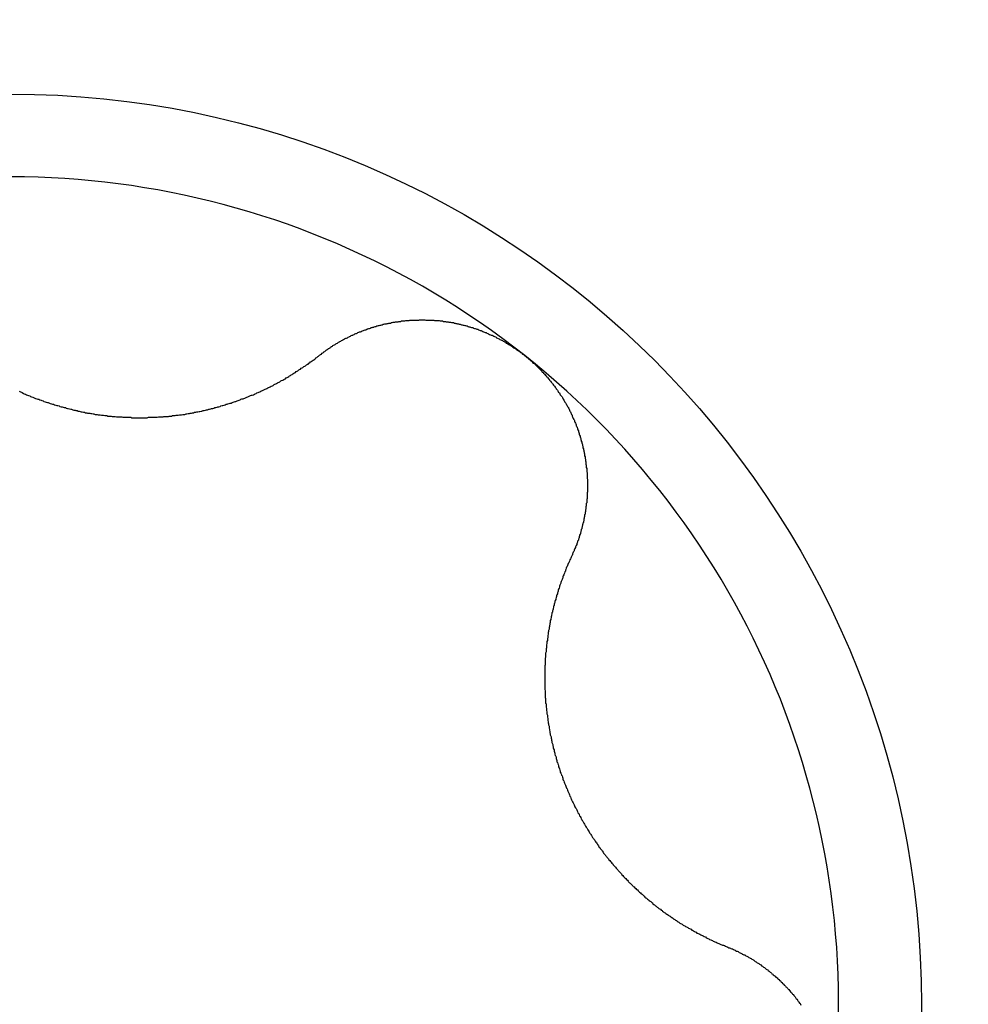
# Model space of a CAD drawing. Extents: x 1107 to 4046, y 937 to 3355.
# Tile 826 of 861: x 3017.82 to 3020.09, y 2226.71 to 2229.06. Entities that reach past the tile are written whole.
import ezdxf

# ---------------------------------------------------------------- set-up
doc = ezdxf.new("R2010")
doc.units = 0
doc.layers.add('KF_VIDA_L___C_LEFT', color=7, linetype='CONTINUOUS')

# ---------------------------------------------------------------- blocks, each defined once
blk = doc.blocks.new('KF_VIDA_L___C_LEFT')
at = {"layer": 'KF_VIDA_L___C_LEFT'}
for points in [[(128.52, 538.963, 0), (128.523, 538.962, 0), (128.525, 538.961, 0), (128.527, 538.96, 0), (128.53, 538.958, 0), (128.532, 538.957, 0), (128.535, 538.956, 0), (128.537, 538.955, 0), (128.54, 538.954, 0), (128.542, 538.953, 0), (128.545, 538.952, 0), (128.547, 538.951, 0), (128.549, 538.95, 0), (128.552, 538.949, 0), (128.554, 538.948, 0), (128.557, 538.947, 0), (128.559, 538.946, 0), (128.562, 538.945, 0), (128.564, 538.944, 0), (128.567, 538.944, 0), (128.569, 538.943, 0), (128.572, 538.942, 0), (128.574, 538.941, 0), (128.577, 538.94, 0), (128.579, 538.939, 0), (128.582, 538.938, 0), (128.584, 538.937, 0), (128.587, 538.936, 0), (128.589, 538.936, 0), (128.592, 538.935, 0), (128.594, 538.934, 0), (128.597, 538.933, 0), (128.599, 538.932, 0), (128.602, 538.932, 0), (128.604, 538.931, 0), (128.607, 538.93, 0), (128.61, 538.929, 0), (128.612, 538.929, 0), (128.615, 538.928, 0), (128.617, 538.927, 0), (128.62, 538.926, 0), (128.622, 538.926, 0), (128.625, 538.925, 0), (128.627, 538.924, 0), (128.63, 538.924, 0), (128.632, 538.923, 0), (128.635, 538.922, 0), (128.637, 538.922, 0), (128.64, 538.921, 0), (128.643, 538.92, 0), (128.645, 538.92, 0), (128.648, 538.919, 0), (128.65, 538.918, 0), (128.653, 538.918, 0), (128.655, 538.917, 0), (128.658, 538.917, 0), (128.66, 538.916, 0), (128.663, 538.916, 0), (128.665, 538.915, 0), (128.668, 538.914, 0), (128.67, 538.914, 0), (128.673, 538.913, 0), (128.676, 538.913, 0), (128.678, 538.912, 0), (128.681, 538.912, 0), (128.683, 538.911, 0), (128.686, 538.911, 0), (128.688, 538.911, 0), (128.691, 538.91, 0), (128.693, 538.91, 0), (128.696, 538.909, 0), (128.698, 538.909, 0), (128.701, 538.908, 0), (128.703, 538.908, 0), (128.706, 538.908, 0), (128.708, 538.907, 0), (128.711, 538.907, 0), (128.713, 538.907, 0), (128.716, 538.906, 0), (128.719, 538.906, 0), (128.721, 538.906, 0), (128.724, 538.905, 0), (128.726, 538.905, 0), (128.729, 538.905, 0), (128.731, 538.904, 0), (128.734, 538.904, 0), (128.736, 538.904, 0), (128.739, 538.904, 0), (128.742, 538.903, 0), (128.744, 538.903, 0), (128.747, 538.903, 0), (128.749, 538.903, 0), (128.752, 538.902, 0), (128.754, 538.902, 0), (128.757, 538.902, 0), (128.76, 538.902, 0), (128.762, 538.902, 0), (128.765, 538.902, 0), (128.767, 538.901, 0), (128.77, 538.901, 0), (128.773, 538.901, 0), (128.775, 538.901, 0), (128.778, 538.901, 0), (128.781, 538.901, 0), (128.783, 538.901, 0), (128.786, 538.901, 0), (128.788, 538.9, 0), (128.791, 538.9, 0), (128.794, 538.9, 0), (128.796, 538.9, 0), (128.799, 538.9, 0), (128.802, 538.9, 0), (128.804, 538.9, 0), (128.807, 538.9, 0), (128.81, 538.9, 0), (128.812, 538.9, 0), (128.815, 538.9, 0), (128.818, 538.9, 0), (128.82, 538.9, 0), (128.823, 538.9, 0), (128.825, 538.9, 0), (128.828, 538.901, 0), (128.831, 538.901, 0), (128.833, 538.901, 0), (128.836, 538.901, 0), (128.839, 538.901, 0), (128.841, 538.901, 0), (128.844, 538.901, 0), (128.847, 538.901, 0), (128.849, 538.901, 0), (128.852, 538.902, 0), (128.855, 538.902, 0), (128.857, 538.902, 0), (128.86, 538.902, 0), (128.863, 538.902, 0), (128.865, 538.903, 0), (128.868, 538.903, 0), (128.871, 538.903, 0), (128.873, 538.903, 0), (128.876, 538.903, 0), (128.878, 538.904, 0), (128.881, 538.904, 0), (128.884, 538.904, 0), (128.886, 538.905, 0), (128.889, 538.905, 0), (128.892, 538.905, 0), (128.894, 538.906, 0), (128.897, 538.906, 0), (128.899, 538.906, 0), (128.902, 538.907, 0), (128.905, 538.907, 0), (128.907, 538.907, 0), (128.91, 538.908, 0), (128.913, 538.908, 0), (128.915, 538.908, 0), (128.918, 538.909, 0), (128.92, 538.909, 0), (128.923, 538.91, 0), (128.926, 538.91, 0), (128.928, 538.911, 0), (128.931, 538.911, 0), (128.933, 538.912, 0), (128.936, 538.912, 0), (128.938, 538.913, 0), (128.941, 538.913, 0), (128.944, 538.914, 0), (128.946, 538.914, 0), (128.949, 538.915, 0), (128.951, 538.915, 0), (128.954, 538.916, 0), (128.956, 538.916, 0), (128.959, 538.917, 0), (128.961, 538.917, 0), (128.964, 538.918, 0), (128.967, 538.919, 0), (128.969, 538.919, 0), (128.972, 538.92, 0), (128.974, 538.92, 0), (128.977, 538.921, 0), (128.979, 538.922, 0), (128.982, 538.922, 0), (128.984, 538.923, 0), (128.987, 538.924, 0), (128.989, 538.924, 0), (128.992, 538.925, 0), (128.994, 538.926, 0), (128.996, 538.926, 0), (128.999, 538.927, 0), (129.001, 538.928, 0), (129.004, 538.929, 0), (129.006, 538.929, 0), (129.009, 538.93, 0), (129.011, 538.931, 0), (129.014, 538.932, 0), (129.016, 538.932, 0), (129.018, 538.933, 0), (129.021, 538.934, 0), (129.023, 538.935, 0), (129.026, 538.935, 0), (129.028, 538.936, 0), (129.03, 538.937, 0), (129.033, 538.938, 0), (129.035, 538.939, 0), (129.037, 538.939, 0), (129.04, 538.94, 0), (129.042, 538.941, 0), (129.045, 538.942, 0), (129.047, 538.943, 0), (129.049, 538.944, 0), (129.051, 538.945, 0), (129.054, 538.945, 0), (129.056, 538.946, 0), (129.058, 538.947, 0), (129.061, 538.948, 0), (129.063, 538.949, 0), (129.065, 538.95, 0), (129.067, 538.951, 0), (129.07, 538.952, 0), (129.072, 538.953, 0), (129.074, 538.954, 0), (129.076, 538.954, 0), (129.079, 538.955, 0), (129.081, 538.956, 0), (129.083, 538.957, 0), (129.085, 538.958, 0), (129.087, 538.959, 0), (129.09, 538.96, 0), (129.092, 538.961, 0), (129.094, 538.962, 0), (129.096, 538.963, 0), (129.098, 538.964, 0), (129.1, 538.965, 0), (129.102, 538.966, 0), (129.105, 538.967, 0), (129.107, 538.968, 0), (129.109, 538.969, 0), (129.111, 538.97, 0), (129.113, 538.971, 0), (129.115, 538.972, 0), (129.117, 538.973, 0), (129.119, 538.974, 0), (129.121, 538.975, 0), (129.124, 538.976, 0), (129.126, 538.977, 0), (129.128, 538.979, 0), (129.13, 538.98, 0), (129.132, 538.981, 0), (129.134, 538.982, 0), (129.136, 538.983, 0), (129.138, 538.984, 0), (129.14, 538.985, 0), (129.142, 538.986, 0), (129.144, 538.988, 0), (129.146, 538.989, 0), (129.149, 538.99, 0), (129.151, 538.991, 0), (129.153, 538.992, 0), (129.155, 538.993, 0), (129.157, 538.995, 0), (129.159, 538.996, 0), (129.161, 538.997, 0), (129.163, 538.998, 0), (129.165, 539, 0), (129.167, 539.001, 0), (129.169, 539.002, 0), (129.171, 539.003, 0), (129.173, 539.005, 0), (129.175, 539.006, 0), (129.177, 539.007, 0), (129.179, 539.008, 0), (129.181, 539.01, 0), (129.183, 539.011, 0), (129.185, 539.012, 0), (129.187, 539.014, 0), (129.189, 539.015, 0), (129.191, 539.016, 0), (129.193, 539.018, 0), (129.195, 539.019, 0), (129.197, 539.02, 0), (129.199, 539.022, 0), (129.201, 539.023, 0), (129.203, 539.024, 0), (129.205, 539.026, 0), (129.207, 539.027, 0), (129.209, 539.028, 0), (129.211, 539.03, 0), (129.213, 539.031, 0), (129.215, 539.033, 0), (129.217, 539.034, 0), (129.219, 539.036, 0), (129.221, 539.037, 0), (129.223, 539.038, 0), (129.225, 539.04, 0), (129.227, 539.041, 0), (129.228, 539.043, 0), (129.23, 539.044, 0), (129.232, 539.046, 0), (129.234, 539.047, 0), (129.236, 539.049, 0)], [(129.236, 539.049, 0), (129.238, 539.05, 0), (129.239, 539.051, 0), (129.241, 539.052, 0), (129.242, 539.054, 0), (129.244, 539.055, 0), (129.246, 539.056, 0), (129.247, 539.057, 0), (129.249, 539.058, 0), (129.25, 539.059, 0), (129.252, 539.061, 0), (129.254, 539.062, 0), (129.255, 539.063, 0), (129.257, 539.064, 0), (129.258, 539.065, 0), (129.26, 539.066, 0), (129.262, 539.067, 0), (129.263, 539.068, 0), (129.265, 539.07, 0), (129.267, 539.071, 0), (129.268, 539.072, 0), (129.27, 539.073, 0), (129.272, 539.074, 0), (129.274, 539.075, 0), (129.275, 539.076, 0), (129.277, 539.077, 0), (129.279, 539.078, 0), (129.28, 539.079, 0), (129.282, 539.08, 0), (129.284, 539.081, 0), (129.285, 539.082, 0), (129.287, 539.083, 0), (129.289, 539.084, 0), (129.291, 539.085, 0), (129.292, 539.086, 0), (129.294, 539.087, 0), (129.296, 539.088, 0), (129.298, 539.089, 0), (129.299, 539.09, 0), (129.301, 539.09, 0), (129.303, 539.091, 0), (129.305, 539.092, 0), (129.307, 539.093, 0), (129.308, 539.094, 0), (129.31, 539.095, 0), (129.312, 539.096, 0), (129.314, 539.097, 0), (129.316, 539.097, 0), (129.317, 539.098, 0), (129.319, 539.099, 0), (129.321, 539.1, 0), (129.323, 539.101, 0), (129.325, 539.101, 0), (129.326, 539.102, 0), (129.328, 539.103, 0), (129.33, 539.104, 0), (129.332, 539.105, 0), (129.334, 539.105, 0), (129.336, 539.106, 0), (129.338, 539.107, 0), (129.339, 539.107, 0), (129.341, 539.108, 0), (129.343, 539.109, 0), (129.345, 539.11, 0), (129.347, 539.11, 0), (129.349, 539.111, 0), (129.351, 539.112, 0), (129.352, 539.112, 0), (129.354, 539.113, 0), (129.356, 539.113, 0), (129.358, 539.114, 0), (129.36, 539.115, 0), (129.362, 539.115, 0), (129.364, 539.116, 0), (129.366, 539.116, 0), (129.367, 539.117, 0), (129.369, 539.118, 0), (129.371, 539.118, 0), (129.373, 539.119, 0), (129.375, 539.119, 0), (129.377, 539.12, 0), (129.379, 539.12, 0), (129.381, 539.121, 0), (129.383, 539.121, 0), (129.385, 539.122, 0), (129.386, 539.122, 0), (129.388, 539.123, 0), (129.39, 539.123, 0), (129.392, 539.124, 0), (129.394, 539.124, 0), (129.396, 539.124, 0), (129.398, 539.125, 0), (129.4, 539.125, 0), (129.402, 539.126, 0), (129.404, 539.126, 0), (129.406, 539.126, 0), (129.408, 539.127, 0), (129.41, 539.127, 0), (129.412, 539.128, 0), (129.414, 539.128, 0), (129.416, 539.128, 0), (129.418, 539.129, 0), (129.42, 539.129, 0), (129.422, 539.129, 0), (129.424, 539.129, 0), (129.426, 539.13, 0), (129.428, 539.13, 0), (129.43, 539.13, 0), (129.432, 539.131, 0), (129.434, 539.131, 0), (129.436, 539.131, 0), (129.438, 539.131, 0), (129.44, 539.131, 0), (129.442, 539.132, 0), (129.444, 539.132, 0), (129.446, 539.132, 0), (129.448, 539.132, 0), (129.45, 539.132, 0), (129.452, 539.133, 0), (129.454, 539.133, 0), (129.456, 539.133, 0), (129.459, 539.133, 0), (129.461, 539.133, 0), (129.463, 539.133, 0), (129.465, 539.133, 0), (129.467, 539.133, 0), (129.469, 539.133, 0), (129.471, 539.133, 0), (129.473, 539.133, 0), (129.475, 539.134, 0), (129.477, 539.134, 0), (129.479, 539.134, 0), (129.482, 539.134, 0), (129.484, 539.134, 0), (129.486, 539.134, 0), (129.488, 539.134, 0), (129.49, 539.133, 0), (129.492, 539.133, 0), (129.494, 539.133, 0), (129.496, 539.133, 0), (129.498, 539.133, 0), (129.501, 539.133, 0), (129.503, 539.133, 0), (129.505, 539.133, 0), (129.507, 539.133, 0), (129.509, 539.133, 0), (129.511, 539.132, 0), (129.513, 539.132, 0), (129.515, 539.132, 0), (129.517, 539.132, 0), (129.52, 539.132, 0), (129.522, 539.132, 0), (129.524, 539.131, 0), (129.526, 539.131, 0), (129.528, 539.131, 0), (129.53, 539.131, 0), (129.532, 539.13, 0), (129.534, 539.13, 0), (129.537, 539.13, 0), (129.539, 539.129, 0), (129.541, 539.129, 0), (129.543, 539.129, 0), (129.545, 539.128, 0), (129.547, 539.128, 0), (129.549, 539.128, 0), (129.551, 539.127, 0), (129.553, 539.127, 0), (129.556, 539.127, 0), (129.558, 539.126, 0), (129.56, 539.126, 0), (129.562, 539.125, 0), (129.564, 539.125, 0), (129.566, 539.124, 0), (129.568, 539.124, 0), (129.57, 539.123, 0), (129.572, 539.123, 0), (129.575, 539.122, 0), (129.577, 539.122, 0), (129.579, 539.121, 0), (129.581, 539.121, 0), (129.583, 539.12, 0), (129.585, 539.12, 0), (129.587, 539.119, 0), (129.589, 539.119, 0), (129.591, 539.118, 0), (129.593, 539.117, 0), (129.595, 539.117, 0), (129.597, 539.116, 0), (129.599, 539.115, 0), (129.602, 539.115, 0), (129.604, 539.114, 0), (129.606, 539.113, 0), (129.608, 539.113, 0), (129.61, 539.112, 0), (129.612, 539.111, 0), (129.614, 539.111, 0), (129.616, 539.11, 0), (129.618, 539.109, 0), (129.62, 539.108, 0), (129.622, 539.108, 0), (129.624, 539.107, 0), (129.626, 539.106, 0), (129.628, 539.105, 0), (129.63, 539.104, 0), (129.632, 539.103, 0), (129.634, 539.103, 0), (129.636, 539.102, 0), (129.638, 539.101, 0), (129.64, 539.1, 0), (129.642, 539.099, 0), (129.644, 539.098, 0), (129.646, 539.097, 0), (129.648, 539.097, 0), (129.65, 539.096, 0), (129.652, 539.095, 0), (129.654, 539.094, 0), (129.656, 539.093, 0), (129.658, 539.092, 0), (129.659, 539.091, 0), (129.661, 539.09, 0), (129.663, 539.089, 0), (129.665, 539.088, 0), (129.667, 539.087, 0), (129.669, 539.086, 0), (129.671, 539.085, 0), (129.673, 539.084, 0), (129.675, 539.083, 0), (129.677, 539.082, 0), (129.678, 539.081, 0), (129.68, 539.08, 0), (129.682, 539.078, 0), (129.684, 539.077, 0), (129.686, 539.076, 0), (129.688, 539.075, 0), (129.689, 539.074, 0), (129.691, 539.073, 0), (129.693, 539.072, 0), (129.695, 539.071, 0), (129.697, 539.069, 0), (129.698, 539.068, 0), (129.7, 539.067, 0), (129.702, 539.066, 0), (129.704, 539.065, 0), (129.706, 539.063, 0), (129.707, 539.062, 0), (129.709, 539.061, 0), (129.711, 539.06, 0), (129.713, 539.059, 0), (129.714, 539.057, 0), (129.716, 539.056, 0), (129.718, 539.055, 0), (129.719, 539.054, 0), (129.721, 539.052, 0), (129.723, 539.051, 0), (129.724, 539.05, 0), (129.726, 539.048, 0)], [(129.726, 539.048, 0), (129.728, 539.047, 0), (129.729, 539.046, 0), (129.731, 539.044, 0), (129.733, 539.043, 0), (129.734, 539.042, 0), (129.736, 539.04, 0), (129.737, 539.039, 0), (129.739, 539.038, 0), (129.741, 539.036, 0), (129.742, 539.035, 0), (129.744, 539.033, 0), (129.745, 539.032, 0), (129.747, 539.03, 0), (129.749, 539.029, 0), (129.75, 539.028, 0), (129.752, 539.026, 0), (129.753, 539.025, 0), (129.755, 539.023, 0), (129.756, 539.022, 0), (129.758, 539.02, 0), (129.759, 539.019, 0), (129.761, 539.017, 0), (129.762, 539.016, 0), (129.764, 539.014, 0), (129.765, 539.013, 0), (129.767, 539.011, 0), (129.768, 539.009, 0), (129.77, 539.008, 0), (129.771, 539.006, 0), (129.773, 539.005, 0), (129.774, 539.003, 0), (129.776, 539.001, 0), (129.777, 539, 0), (129.778, 538.998, 0), (129.78, 538.997, 0), (129.781, 538.995, 0), (129.783, 538.993, 0), (129.784, 538.992, 0), (129.785, 538.99, 0), (129.787, 538.988, 0), (129.788, 538.987, 0), (129.789, 538.985, 0), (129.791, 538.983, 0), (129.792, 538.982, 0), (129.793, 538.98, 0), (129.795, 538.978, 0), (129.796, 538.976, 0), (129.797, 538.975, 0), (129.799, 538.973, 0), (129.8, 538.971, 0), (129.801, 538.969, 0), (129.802, 538.968, 0), (129.804, 538.966, 0), (129.805, 538.964, 0), (129.806, 538.962, 0), (129.807, 538.961, 0), (129.809, 538.959, 0), (129.81, 538.957, 0), (129.811, 538.955, 0), (129.812, 538.953, 0), (129.813, 538.952, 0), (129.815, 538.95, 0), (129.816, 538.948, 0), (129.817, 538.946, 0), (129.818, 538.944, 0), (129.819, 538.942, 0), (129.82, 538.941, 0), (129.821, 538.939, 0), (129.822, 538.937, 0), (129.824, 538.935, 0), (129.825, 538.933, 0), (129.826, 538.931, 0), (129.827, 538.929, 0), (129.828, 538.927, 0), (129.829, 538.926, 0), (129.83, 538.924, 0), (129.831, 538.922, 0), (129.832, 538.92, 0), (129.833, 538.918, 0), (129.834, 538.916, 0), (129.835, 538.914, 0), (129.836, 538.912, 0), (129.837, 538.91, 0), (129.838, 538.908, 0), (129.839, 538.906, 0), (129.839, 538.904, 0), (129.84, 538.902, 0), (129.841, 538.9, 0), (129.842, 538.898, 0), (129.843, 538.896, 0), (129.844, 538.895, 0), (129.845, 538.893, 0), (129.845, 538.891, 0), (129.846, 538.889, 0), (129.847, 538.887, 0), (129.848, 538.885, 0), (129.849, 538.883, 0), (129.849, 538.881, 0), (129.85, 538.879, 0), (129.851, 538.877, 0), (129.852, 538.875, 0), (129.852, 538.873, 0), (129.853, 538.871, 0), (129.854, 538.869, 0), (129.854, 538.867, 0), (129.855, 538.865, 0), (129.856, 538.862, 0), (129.856, 538.86, 0), (129.857, 538.858, 0), (129.858, 538.856, 0), (129.858, 538.854, 0), (129.859, 538.852, 0), (129.86, 538.85, 0), (129.86, 538.848, 0), (129.861, 538.846, 0), (129.861, 538.844, 0), (129.862, 538.842, 0), (129.862, 538.84, 0), (129.863, 538.838, 0), (129.864, 538.836, 0), (129.864, 538.834, 0), (129.865, 538.832, 0), (129.865, 538.83, 0), (129.865, 538.828, 0), (129.866, 538.826, 0), (129.866, 538.824, 0), (129.867, 538.822, 0), (129.867, 538.82, 0), (129.868, 538.818, 0), (129.868, 538.816, 0), (129.869, 538.814, 0), (129.869, 538.811, 0), (129.869, 538.809, 0), (129.87, 538.807, 0), (129.87, 538.805, 0), (129.87, 538.803, 0), (129.871, 538.801, 0), (129.871, 538.799, 0), (129.871, 538.797, 0), (129.872, 538.795, 0), (129.872, 538.793, 0), (129.872, 538.791, 0), (129.872, 538.789, 0), (129.873, 538.787, 0), (129.873, 538.785, 0), (129.873, 538.783, 0), (129.873, 538.781, 0), (129.874, 538.779, 0), (129.874, 538.777, 0), (129.874, 538.775, 0), (129.874, 538.773, 0), (129.874, 538.771, 0), (129.875, 538.769, 0), (129.875, 538.767, 0), (129.875, 538.765, 0), (129.875, 538.763, 0), (129.875, 538.761, 0), (129.875, 538.759, 0), (129.875, 538.757, 0), (129.875, 538.755, 0), (129.876, 538.753, 0), (129.876, 538.751, 0), (129.876, 538.749, 0), (129.876, 538.747, 0), (129.876, 538.745, 0), (129.876, 538.743, 0), (129.876, 538.741, 0), (129.876, 538.739, 0), (129.876, 538.737, 0), (129.876, 538.735, 0), (129.876, 538.733, 0), (129.876, 538.731, 0), (129.876, 538.729, 0), (129.876, 538.727, 0), (129.876, 538.725, 0), (129.876, 538.723, 0), (129.875, 538.721, 0), (129.875, 538.719, 0), (129.875, 538.717, 0), (129.875, 538.715, 0), (129.875, 538.713, 0), (129.875, 538.711, 0), (129.875, 538.709, 0), (129.875, 538.707, 0), (129.874, 538.705, 0), (129.874, 538.703, 0), (129.874, 538.701, 0), (129.874, 538.699, 0), (129.874, 538.697, 0), (129.873, 538.695, 0), (129.873, 538.693, 0), (129.873, 538.691, 0), (129.873, 538.689, 0), (129.872, 538.688, 0), (129.872, 538.686, 0), (129.872, 538.684, 0), (129.872, 538.682, 0), (129.871, 538.68, 0), (129.871, 538.678, 0), (129.871, 538.676, 0), (129.87, 538.674, 0), (129.87, 538.672, 0), (129.87, 538.67, 0), (129.869, 538.668, 0), (129.869, 538.666, 0), (129.869, 538.664, 0), (129.868, 538.662, 0), (129.868, 538.66, 0), (129.867, 538.658, 0), (129.867, 538.656, 0), (129.867, 538.654, 0), (129.866, 538.652, 0), (129.866, 538.65, 0), (129.865, 538.648, 0), (129.865, 538.646, 0), (129.864, 538.645, 0), (129.864, 538.643, 0), (129.863, 538.641, 0), (129.863, 538.639, 0), (129.862, 538.637, 0), (129.862, 538.635, 0), (129.861, 538.633, 0), (129.861, 538.631, 0), (129.86, 538.629, 0), (129.86, 538.627, 0), (129.859, 538.625, 0), (129.859, 538.623, 0), (129.858, 538.622, 0), (129.857, 538.62, 0), (129.857, 538.618, 0), (129.856, 538.616, 0), (129.856, 538.614, 0), (129.855, 538.612, 0), (129.854, 538.61, 0), (129.854, 538.608, 0), (129.853, 538.606, 0), (129.852, 538.605, 0), (129.852, 538.603, 0), (129.851, 538.601, 0), (129.85, 538.599, 0), (129.85, 538.597, 0), (129.849, 538.595, 0), (129.848, 538.593, 0), (129.847, 538.592, 0), (129.847, 538.59, 0), (129.846, 538.588, 0), (129.845, 538.586, 0), (129.844, 538.584, 0), (129.844, 538.582, 0), (129.843, 538.581, 0), (129.842, 538.579, 0), (129.841, 538.577, 0), (129.84, 538.575, 0), (129.84, 538.573, 0), (129.839, 538.572, 0)], [(129.839, 538.572, 0), (129.838, 538.569, 0), (129.837, 538.567, 0), (129.836, 538.565, 0), (129.835, 538.563, 0), (129.834, 538.561, 0), (129.833, 538.558, 0), (129.832, 538.556, 0), (129.831, 538.554, 0), (129.83, 538.552, 0), (129.829, 538.55, 0), (129.828, 538.547, 0), (129.827, 538.545, 0), (129.826, 538.543, 0), (129.825, 538.541, 0), (129.824, 538.538, 0), (129.823, 538.536, 0), (129.823, 538.534, 0), (129.822, 538.532, 0), (129.821, 538.529, 0), (129.82, 538.527, 0), (129.819, 538.525, 0), (129.818, 538.523, 0), (129.817, 538.52, 0), (129.817, 538.518, 0), (129.816, 538.516, 0), (129.815, 538.514, 0), (129.814, 538.511, 0), (129.813, 538.509, 0), (129.812, 538.507, 0), (129.812, 538.505, 0), (129.811, 538.502, 0), (129.81, 538.5, 0), (129.809, 538.498, 0), (129.809, 538.496, 0), (129.808, 538.493, 0), (129.807, 538.491, 0), (129.806, 538.489, 0), (129.806, 538.486, 0), (129.805, 538.484, 0), (129.804, 538.482, 0), (129.804, 538.48, 0), (129.803, 538.477, 0), (129.802, 538.475, 0), (129.802, 538.473, 0), (129.801, 538.471, 0), (129.8, 538.468, 0), (129.8, 538.466, 0), (129.799, 538.464, 0), (129.798, 538.461, 0), (129.798, 538.459, 0), (129.797, 538.457, 0), (129.796, 538.455, 0), (129.796, 538.452, 0), (129.795, 538.45, 0), (129.795, 538.448, 0), (129.794, 538.445, 0), (129.794, 538.443, 0), (129.793, 538.441, 0), (129.792, 538.439, 0), (129.792, 538.436, 0), (129.791, 538.434, 0), (129.791, 538.432, 0), (129.79, 538.429, 0), (129.79, 538.427, 0), (129.789, 538.425, 0), (129.789, 538.423, 0), (129.788, 538.42, 0), (129.788, 538.418, 0), (129.787, 538.416, 0), (129.787, 538.413, 0), (129.787, 538.411, 0), (129.786, 538.409, 0), (129.786, 538.406, 0), (129.785, 538.404, 0), (129.785, 538.402, 0), (129.784, 538.399, 0), (129.784, 538.397, 0), (129.784, 538.395, 0), (129.783, 538.392, 0), (129.783, 538.39, 0), (129.782, 538.387, 0), (129.782, 538.385, 0), (129.782, 538.383, 0), (129.781, 538.38, 0), (129.781, 538.378, 0), (129.781, 538.375, 0), (129.78, 538.373, 0), (129.78, 538.37, 0), (129.78, 538.368, 0), (129.779, 538.366, 0), (129.779, 538.363, 0), (129.779, 538.361, 0), (129.778, 538.358, 0), (129.778, 538.356, 0), (129.778, 538.353, 0), (129.778, 538.351, 0), (129.777, 538.348, 0), (129.777, 538.346, 0), (129.777, 538.343, 0), (129.777, 538.341, 0), (129.776, 538.338, 0), (129.776, 538.336, 0), (129.776, 538.333, 0), (129.776, 538.331, 0), (129.776, 538.328, 0), (129.775, 538.326, 0), (129.775, 538.323, 0), (129.775, 538.321, 0), (129.775, 538.318, 0), (129.775, 538.315, 0), (129.775, 538.313, 0), (129.775, 538.31, 0), (129.774, 538.308, 0), (129.774, 538.305, 0), (129.774, 538.303, 0), (129.774, 538.3, 0), (129.774, 538.297, 0), (129.774, 538.295, 0), (129.774, 538.292, 0), (129.774, 538.29, 0), (129.774, 538.287, 0), (129.774, 538.285, 0), (129.774, 538.282, 0), (129.774, 538.279, 0), (129.774, 538.277, 0), (129.774, 538.274, 0), (129.774, 538.272, 0), (129.774, 538.269, 0), (129.774, 538.266, 0), (129.774, 538.264, 0), (129.774, 538.261, 0), (129.774, 538.259, 0), (129.774, 538.256, 0), (129.774, 538.253, 0), (129.774, 538.251, 0), (129.775, 538.248, 0), (129.775, 538.245, 0), (129.775, 538.243, 0), (129.775, 538.24, 0), (129.775, 538.238, 0), (129.775, 538.235, 0), (129.775, 538.232, 0), (129.776, 538.23, 0), (129.776, 538.227, 0), (129.776, 538.224, 0), (129.776, 538.222, 0), (129.776, 538.219, 0), (129.777, 538.217, 0), (129.777, 538.214, 0), (129.777, 538.211, 0), (129.777, 538.209, 0), (129.778, 538.206, 0), (129.778, 538.203, 0), (129.778, 538.201, 0), (129.779, 538.198, 0), (129.779, 538.195, 0), (129.779, 538.193, 0), (129.78, 538.19, 0), (129.78, 538.188, 0), (129.78, 538.185, 0), (129.781, 538.182, 0), (129.781, 538.18, 0), (129.781, 538.177, 0), (129.782, 538.174, 0), (129.782, 538.172, 0), (129.783, 538.169, 0), (129.783, 538.167, 0), (129.784, 538.164, 0), (129.784, 538.161, 0), (129.784, 538.159, 0), (129.785, 538.156, 0), (129.785, 538.154, 0), (129.786, 538.151, 0), (129.786, 538.148, 0), (129.787, 538.146, 0), (129.787, 538.143, 0), (129.788, 538.14, 0), (129.789, 538.138, 0), (129.789, 538.135, 0), (129.79, 538.133, 0), (129.79, 538.13, 0), (129.791, 538.128, 0), (129.791, 538.125, 0), (129.792, 538.122, 0), (129.793, 538.12, 0), (129.793, 538.117, 0), (129.794, 538.115, 0), (129.794, 538.112, 0), (129.795, 538.11, 0), (129.796, 538.107, 0), (129.796, 538.104, 0), (129.797, 538.102, 0), (129.798, 538.099, 0), (129.798, 538.097, 0), (129.799, 538.094, 0), (129.8, 538.092, 0), (129.801, 538.089, 0), (129.801, 538.087, 0), (129.802, 538.084, 0), (129.803, 538.082, 0), (129.803, 538.079, 0), (129.804, 538.077, 0), (129.805, 538.074, 0), (129.806, 538.072, 0), (129.807, 538.069, 0), (129.807, 538.067, 0), (129.808, 538.064, 0), (129.809, 538.062, 0), (129.81, 538.059, 0), (129.811, 538.057, 0), (129.811, 538.054, 0), (129.812, 538.052, 0), (129.813, 538.05, 0), (129.814, 538.047, 0), (129.815, 538.045, 0), (129.816, 538.042, 0), (129.817, 538.04, 0), (129.817, 538.037, 0), (129.818, 538.035, 0), (129.819, 538.033, 0), (129.82, 538.03, 0), (129.821, 538.028, 0), (129.822, 538.026, 0), (129.823, 538.023, 0), (129.824, 538.021, 0), (129.825, 538.018, 0), (129.826, 538.016, 0), (129.827, 538.014, 0), (129.828, 538.011, 0), (129.829, 538.009, 0), (129.83, 538.007, 0), (129.831, 538.004, 0), (129.832, 538.002, 0), (129.833, 538, 0), (129.834, 537.997, 0), (129.835, 537.995, 0), (129.836, 537.992, 0), (129.837, 537.99, 0), (129.838, 537.988, 0), (129.839, 537.985, 0), (129.84, 537.983, 0), (129.842, 537.981, 0), (129.843, 537.978, 0), (129.844, 537.976, 0), (129.845, 537.974, 0), (129.846, 537.971, 0), (129.847, 537.969, 0), (129.849, 537.967, 0), (129.85, 537.964, 0), (129.851, 537.962, 0), (129.852, 537.96, 0), (129.853, 537.957, 0), (129.855, 537.955, 0), (129.856, 537.953, 0), (129.857, 537.95, 0), (129.858, 537.948, 0), (129.86, 537.946, 0), (129.861, 537.943, 0), (129.862, 537.941, 0), (129.863, 537.939, 0), (129.865, 537.937, 0), (129.866, 537.934, 0), (129.867, 537.932, 0), (129.869, 537.93, 0), (129.87, 537.927, 0), (129.871, 537.925, 0), (129.873, 537.923, 0), (129.874, 537.921, 0), (129.876, 537.918, 0), (129.877, 537.916, 0), (129.878, 537.914, 0), (129.88, 537.912, 0), (129.881, 537.909, 0), (129.883, 537.907, 0), (129.884, 537.905, 0), (129.885, 537.903, 0), (129.887, 537.9, 0), (129.888, 537.898, 0), (129.89, 537.896, 0), (129.891, 537.894, 0), (129.893, 537.892, 0), (129.894, 537.889, 0), (129.896, 537.887, 0), (129.897, 537.885, 0), (129.899, 537.883, 0), (129.9, 537.881, 0), (129.902, 537.878, 0), (129.903, 537.876, 0), (129.905, 537.874, 0), (129.906, 537.872, 0), (129.908, 537.87, 0), (129.91, 537.868, 0), (129.911, 537.866, 0), (129.913, 537.863, 0), (129.914, 537.861, 0), (129.916, 537.859, 0), (129.918, 537.857, 0), (129.919, 537.855, 0), (129.921, 537.853, 0), (129.922, 537.851, 0), (129.924, 537.849, 0), (129.926, 537.847, 0), (129.927, 537.845, 0), (129.929, 537.843, 0), (129.931, 537.841, 0), (129.932, 537.839, 0), (129.934, 537.837, 0), (129.936, 537.835, 0), (129.937, 537.833, 0), (129.939, 537.831, 0), (129.941, 537.829, 0), (129.943, 537.827, 0), (129.944, 537.825, 0), (129.946, 537.823, 0), (129.948, 537.821, 0), (129.949, 537.819, 0), (129.951, 537.817, 0), (129.953, 537.815, 0), (129.955, 537.813, 0), (129.957, 537.811, 0), (129.958, 537.809, 0), (129.96, 537.807, 0), (129.962, 537.805, 0), (129.964, 537.803, 0), (129.965, 537.802, 0), (129.967, 537.8, 0), (129.969, 537.798, 0), (129.971, 537.796, 0), (129.973, 537.794, 0), (129.974, 537.792, 0), (129.976, 537.79, 0), (129.978, 537.789, 0), (129.98, 537.787, 0), (129.982, 537.785, 0), (129.984, 537.783, 0), (129.985, 537.781, 0), (129.987, 537.78, 0), (129.989, 537.778, 0), (129.991, 537.776, 0), (129.993, 537.774, 0), (129.995, 537.773, 0), (129.997, 537.771, 0), (129.998, 537.769, 0), (130, 537.768, 0), (130.002, 537.766, 0), (130.004, 537.764, 0), (130.006, 537.763, 0), (130.008, 537.761, 0), (130.01, 537.759, 0), (130.012, 537.758, 0), (130.013, 537.756, 0), (130.015, 537.754, 0), (130.017, 537.753, 0), (130.019, 537.751, 0), (130.021, 537.749, 0), (130.023, 537.748, 0), (130.025, 537.746, 0), (130.027, 537.745, 0), (130.029, 537.743, 0), (130.031, 537.742, 0), (130.032, 537.74, 0), (130.034, 537.738, 0), (130.036, 537.737, 0), (130.038, 537.735, 0), (130.04, 537.734, 0), (130.042, 537.732, 0), (130.044, 537.731, 0), (130.046, 537.729, 0), (130.048, 537.728, 0), (130.05, 537.727, 0), (130.052, 537.725, 0), (130.054, 537.724, 0), (130.055, 537.722, 0), (130.057, 537.721, 0), (130.059, 537.719, 0), (130.061, 537.718, 0), (130.063, 537.717, 0), (130.065, 537.715, 0), (130.067, 537.714, 0), (130.069, 537.713, 0), (130.071, 537.711, 0), (130.073, 537.71, 0), (130.075, 537.709, 0), (130.077, 537.707, 0), (130.079, 537.706, 0), (130.081, 537.705, 0), (130.082, 537.703, 0), (130.084, 537.702, 0), (130.086, 537.701, 0), (130.088, 537.7, 0), (130.09, 537.698, 0), (130.092, 537.697, 0), (130.094, 537.696, 0), (130.096, 537.694, 0), (130.098, 537.693, 0), (130.1, 537.692, 0), (130.102, 537.691, 0), (130.104, 537.689, 0), (130.106, 537.688, 0), (130.108, 537.687, 0), (130.11, 537.686, 0), (130.112, 537.685, 0), (130.115, 537.683, 0), (130.117, 537.682, 0), (130.119, 537.681, 0), (130.121, 537.68, 0), (130.123, 537.679, 0), (130.125, 537.677, 0), (130.127, 537.676, 0), (130.129, 537.675, 0), (130.131, 537.674, 0), (130.133, 537.673, 0), (130.135, 537.672, 0), (130.137, 537.67, 0), (130.14, 537.669, 0), (130.142, 537.668, 0), (130.144, 537.667, 0), (130.146, 537.666, 0), (130.148, 537.665, 0), (130.15, 537.664, 0), (130.152, 537.663, 0), (130.154, 537.662, 0), (130.157, 537.661, 0), (130.159, 537.659, 0), (130.161, 537.658, 0), (130.163, 537.657, 0), (130.165, 537.656, 0), (130.167, 537.655, 0), (130.17, 537.654, 0), (130.172, 537.653, 0), (130.174, 537.652, 0), (130.176, 537.651, 0), (130.178, 537.65, 0), (130.18, 537.649, 0), (130.183, 537.648, 0), (130.185, 537.647, 0), (130.187, 537.646, 0), (130.189, 537.645, 0), (130.191, 537.644, 0), (130.194, 537.643, 0), (130.196, 537.642, 0), (130.198, 537.641, 0), (130.2, 537.641, 0), (130.203, 537.64, 0), (130.205, 537.639, 0), (130.207, 537.638, 0), (130.209, 537.637, 0)], [(130.209, 537.637, 0), (130.211, 537.636, 0), (130.213, 537.635, 0), (130.215, 537.635, 0), (130.217, 537.634, 0), (130.218, 537.633, 0), (130.22, 537.632, 0), (130.222, 537.632, 0), (130.224, 537.631, 0), (130.226, 537.63, 0), (130.228, 537.629, 0), (130.229, 537.628, 0), (130.231, 537.627, 0), (130.233, 537.627, 0), (130.235, 537.626, 0), (130.236, 537.625, 0), (130.238, 537.624, 0), (130.24, 537.623, 0), (130.242, 537.622, 0), (130.244, 537.621, 0), (130.245, 537.62, 0), (130.247, 537.619, 0), (130.249, 537.618, 0), (130.251, 537.618, 0), (130.252, 537.617, 0), (130.254, 537.616, 0), (130.256, 537.615, 0), (130.258, 537.614, 0), (130.259, 537.613, 0), (130.261, 537.612, 0), (130.263, 537.611, 0), (130.264, 537.61, 0), (130.266, 537.609, 0), (130.268, 537.608, 0), (130.27, 537.607, 0), (130.271, 537.606, 0), (130.273, 537.605, 0), (130.275, 537.603, 0), (130.276, 537.602, 0), (130.278, 537.601, 0), (130.28, 537.6, 0), (130.281, 537.599, 0), (130.283, 537.598, 0), (130.285, 537.597, 0), (130.286, 537.596, 0), (130.288, 537.595, 0), (130.29, 537.594, 0), (130.291, 537.592, 0), (130.293, 537.591, 0), (130.294, 537.59, 0), (130.296, 537.589, 0), (130.298, 537.588, 0), (130.299, 537.587, 0), (130.301, 537.585, 0), (130.302, 537.584, 0), (130.304, 537.583, 0), (130.306, 537.582, 0), (130.307, 537.581, 0), (130.309, 537.579, 0), (130.31, 537.578, 0), (130.312, 537.577, 0), (130.313, 537.576, 0), (130.315, 537.574, 0), (130.316, 537.573, 0), (130.318, 537.572, 0), (130.319, 537.57, 0), (130.321, 537.569, 0), (130.322, 537.568, 0), (130.324, 537.567, 0), (130.325, 537.565, 0), (130.327, 537.564, 0), (130.328, 537.563, 0), (130.33, 537.561, 0), (130.331, 537.56, 0), (130.333, 537.559, 0), (130.334, 537.557, 0), (130.336, 537.556, 0), (130.337, 537.555, 0), (130.338, 537.553, 0), (130.34, 537.552, 0), (130.341, 537.55, 0), (130.343, 537.549, 0), (130.344, 537.548, 0), (130.345, 537.546, 0), (130.347, 537.545, 0), (130.348, 537.543, 0), (130.349, 537.542, 0), (130.351, 537.541, 0), (130.352, 537.539, 0), (130.354, 537.538, 0), (130.355, 537.536, 0), (130.356, 537.535, 0), (130.358, 537.533, 0), (130.359, 537.532, 0), (130.36, 537.53, 0), (130.361, 537.529, 0), (130.363, 537.527, 0), (130.364, 537.526, 0), (130.365, 537.524, 0), (130.367, 537.523, 0), (130.368, 537.521, 0), (130.369, 537.52, 0), (130.371, 537.518, 0), (130.372, 537.516, 0), (130.373, 537.515, 0), (130.374, 537.513, 0), (130.376, 537.512, 0), (130.377, 537.51, 0), (130.378, 537.508, 0), (130.379, 537.507, 0), (130.38, 537.505, 0), (130.382, 537.503, 0), (130.383, 537.502, 0), (130.384, 537.5, 0), (130.385, 537.498, 0)]]:
    blk.add_polyline3d(points, dxfattribs=at)
for radius in [4.7, 3.6, 2.1725]:
    blk.add_circle((128.5, 537.5), radius, dxfattribs=at)
for start, end in [(51.6272, 111.6272), (351.6272, 51.6272)]:
    blk.add_arc((128.5, 537.5), 1.975, start, end, dxfattribs=at)

msp = doc.modelspace()

# ---------------------------------------------------------------- block references
at = {"layer": 'KF_VIDA_L___C_LEFT'}
msp.add_blockref('KF_VIDA_L___C_LEFT', (2889.3036, 1689.2132), dxfattribs=at)

doc.saveas('drawing.dxf')
